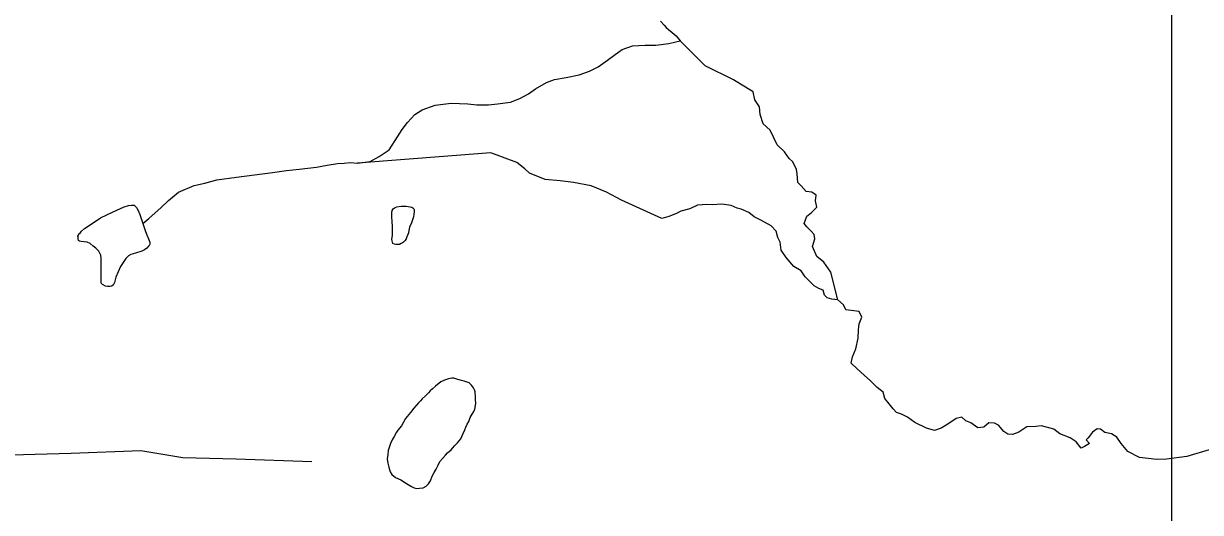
# Model space of a CAD drawing. Extents: x 2126262 to 2293712, y 749403 to 919119.
# Drawn here: x 2220992 to 2225675, y 766635 to 768583 of the extents above; entities that cross this region are included whole.
import ezdxf

# ---------------------------------------------------------------- set-up
doc = ezdxf.new("R2010")
doc.units = 0
for name, color, linetype in [('Exist Hydrographic Creek Single Shore', 7, 'Continuous'), ('Exist Hydrographic Misc Water Feature', 7, 'Continuous'), ('Exist Road Non-System Type 51', 7, 'Continuous'), ('Map Preparation Inset Cut Line', 7, 'Continuous')]:
    doc.layers.add(name, color=color, linetype=linetype)

msp = doc.modelspace()

# ---------------------------------------------------------------- linework, layer by layer
at = {"layer": 'Exist Hydrographic Creek Single Shore'}
for points in [[(2223526.1, 768592.6), (2223540.5, 768576.6), (2223548.7, 768566.9), (2223558.3, 768558.9), (2223572.5, 768547.1), (2223588.9, 768533.2), (2223604.7, 768513.4)], [(2222321.1, 768026.9), (2222371.1, 768033.5), (2222407.2, 768053.6), (2222447, 768080.1), (2222470.7, 768116.3), (2222498.4, 768160.4), (2222520.2, 768188.7), (2222549.3, 768220.8), (2222577.4, 768238.9), (2222629.5, 768257.4), (2222693.2, 768266), (2222759.5, 768262.5), (2222795.3, 768258.7), (2222841.3, 768259.1), (2222877.4, 768263.4), (2222928.8, 768269.8), (2222967, 768284.3), (2223000.6, 768302.4), (2223028.7, 768322.5), (2223072.6, 768347.1), (2223104.4, 768359.3), (2223150.5, 768367.8), (2223202.4, 768378.2), (2223243.8, 768392.6), (2223277.8, 768410.6), (2223315.4, 768437), (2223345.5, 768459.2), (2223373.4, 768479.3), (2223415, 768493.8), (2223465, 768496.4), (2223507.1, 768496.5), (2223559.2, 768502.8), (2223604.7, 768513.4)], [(2224232, 767481.7), (2224204.6, 767592.9), (2224176.5, 767632.2), (2224148.3, 767654.7), (2224131.5, 767694.1), (2224139.9, 767725.1), (2224137.1, 767741.9), (2224125.8, 767756), (2224109, 767772.9), (2224097.7, 767786.9), (2224109, 767815.1), (2224125.8, 767829.1), (2224148.3, 767851.6), (2224142.7, 767877), (2224145.5, 767899.5), (2224128.7, 767910.7), (2224106.2, 767913.5), (2224086.5, 767936), (2224072.4, 767950.1), (2224069.6, 767983.9), (2224066.8, 768000.7), (2224052.8, 768031.7), (2224038.7, 768045.7), (2224019, 768071.1), (2223990.9, 768099.2), (2223976.9, 768127.3), (2223962.8, 768158.3), (2223934.7, 768183.6), (2223923.4, 768220.1), (2223920.6, 768251.1), (2223901, 768279.2), (2223895.3, 768310.2), (2223844.7, 768341.1), (2223816.6, 768358), (2223704.2, 768414.2), (2223604.7, 768513.4)], [(2224232, 767481.7), (2224208.1, 767484.6), (2224189.8, 767490.2), (2224178.6, 767501.4), (2224172.9, 767521.1), (2224156.1, 767526.8), (2224137.8, 767538), (2224119.5, 767556.3), (2224101.3, 767573.2), (2224085.8, 767597.1), (2224056.3, 767615.4), (2224026.8, 767650.5), (2224006.4, 767680.1), (2224002.2, 767712.4), (2223993.7, 767730.7), (2223986.7, 767756), (2223967, 767777.1), (2223924.8, 767799.6), (2223899.5, 767812.3), (2223877.1, 767830.5), (2223847.5, 767843.2), (2223830.7, 767847.4), (2223806.8, 767857.3), (2223770.2, 767862.9), (2223732.3, 767860.1), (2223711.2, 767861.5), (2223673.2, 767858.7), (2223642.3, 767844.6), (2223607.2, 767834.8), (2223590.3, 767826.3), (2223559.4, 767813.7), (2223531.3, 767806.6), (2223371, 767879.8), (2223312, 767910.7), (2223250.2, 767936), (2223179.9, 767950.1), (2223126.5, 767955.7), (2223067.4, 767961.4), (2223005.6, 767986.7), (2222985.9, 768003.5), (2222955, 768028.9), (2222851, 768068.2), (2222321.1, 768026.9)], [(2221466.4, 767785.6), (2221490.2, 767805.9), (2221540, 767850.3), (2221569.3, 767878.3), (2221609.1, 767910.9), (2221671.2, 767937.2), (2221713.1, 767947.5), (2221760.9, 767959.7), (2221838.8, 767970.3), (2221910.5, 767980.5), (2221982.9, 767989.1), (2222038.3, 767997.4), (2222088.3, 768002), (2222158.2, 768010.1), (2222199.9, 768018.4), (2222241.3, 768024.7), (2222267.1, 768026.9), (2222293.4, 768028.6), (2222321.1, 768026.9)], [(2225227.8, 766933.2), (2225219.4, 766924.8), (2225233.5, 766910.7), (2225213.8, 766898.1), (2225199.7, 766891), (2225180, 766916.3), (2225156.1, 766933.2), (2225115.4, 766948.7), (2225090.8, 766967), (2225041.6, 766981), (2225019.1, 766978.2), (2224984, 766976.8), (2224951.6, 766955.7), (2224926.3, 766945.9), (2224908.1, 766947.3), (2224892.6, 766958.5), (2224871.5, 766982.5), (2224854.6, 766990.9), (2224832.2, 766992.3), (2224812.5, 766975.4), (2224788.6, 766972.6), (2224760.5, 766992.3), (2224740.8, 767000.7), (2224725.3, 767014.8), (2224702.1, 767009.2), (2224669.8, 766986.7), (2224643.1, 766971.2), (2224616.4, 766961.4), (2224584.1, 766971.2), (2224537.7, 766993.7), (2224509.6, 767014.8), (2224485.7, 767027.5), (2224464.6, 767033.1), (2224451.9, 767048.6), (2224436.5, 767068.2), (2224418.2, 767089.3), (2224412.6, 767114.7), (2224388.7, 767132.9), (2224362, 767159.7), (2224336.7, 767182.2), (2224308.6, 767207.5), (2224284.7, 767230), (2224290.3, 767255.3), (2224303, 767287.7), (2224312.8, 767329.8), (2224314.2, 767362.2), (2224316.3, 767386.1), (2224327.6, 767412.8), (2224316.3, 767435.3), (2224264.3, 767442.4), (2224254.5, 767462.1), (2224232, 767481.7)], [(2225709.3, 766885.4), (2225620, 766858.7), (2225539.9, 766847.4), (2225500.5, 766846), (2225431.6, 766854.5), (2225385.3, 766878.4), (2225358.6, 766910.7), (2225341.7, 766936), (2225320.6, 766948.7), (2225293.9, 766954.3), (2225277, 766967), (2225263, 766968.4), (2225244.7, 766955.7), (2225227.8, 766933.2)]]:
    msp.add_lwpolyline(points, dxfattribs=at)
at = {"layer": 'Exist Hydrographic Misc Water Feature'}
for points in [[(2221466.4, 767785.6), (2221476.9, 767754), (2221494.9, 767711.9), (2221494.7, 767705.8), (2221492.9, 767700), (2221488.7, 767695.8), (2221482.8, 767687.8), (2221473.4, 767681.9), (2221462.9, 767675.7), (2221436.9, 767667.5), (2221418.8, 767663.3), (2221409.4, 767657.5), (2221399.1, 767647.2), (2221377.6, 767615.2), (2221359.6, 767572.9), (2221354.2, 767551), (2221347.9, 767541), (2221342.1, 767537), (2221335.8, 767535.1), (2221326.1, 767535), (2221318.4, 767537), (2221306, 767542.9), (2221300.3, 767548.6), (2221300.3, 767558.8), (2221301.3, 767608.5), (2221301.3, 767634.4), (2221301.1, 767648.7), (2221299.5, 767660.7), (2221295.6, 767668.6), (2221291.1, 767676.6), (2221279, 767688.5), (2221269.1, 767696.5), (2221256.8, 767706.4), (2221244.7, 767712.4), (2221220.7, 767714), (2221214.6, 767716.1), (2221210.7, 767717.9), (2221208.9, 767723.9), (2221208.9, 767732), (2221208.6, 767736.1), (2221210.9, 767739.8), (2221213, 767746), (2221216.6, 767747.9), (2221222.6, 767756.3), (2221234.5, 767766.2), (2221256.8, 767780.3), (2221298.1, 767808.6), (2221348.1, 767833.1), (2221391.8, 767853.2), (2221409.8, 767857.4), (2221421.7, 767859.3), (2221427.6, 767859.6), (2221431.9, 767859.4), (2221435.8, 767855.5), (2221441.8, 767849.4), (2221448.1, 767837.4), (2221454.1, 767821.5), (2221466.4, 767785.6)], [(2222527.1, 767771), (2222525.5, 767758.7), (2222523.4, 767748.9), (2222521.6, 767742.7), (2222517.5, 767732.8), (2222514, 767724.8), (2222509.9, 767718.9), (2222503.8, 767712.5), (2222499.9, 767708.6), (2222493.9, 767706.7), (2222487.8, 767702.4), (2222479.6, 767702.4), (2222473.6, 767702.4), (2222468.1, 767704.5), (2222461.9, 767706.2), (2222460.1, 767712.2), (2222457.8, 767722.3), (2222459.7, 767740.3), (2222459.5, 767760.2), (2222459.5, 767772.4), (2222459.5, 767780.5), (2222459.1, 767788.2), (2222459.1, 767798.4), (2222456.8, 767808.5), (2222456.8, 767818.2), (2222456.8, 767828.3), (2222458.9, 767838.1), (2222463, 767844.4), (2222470.7, 767850.2), (2222476.9, 767852.4), (2222494.3, 767854.7), (2222504.6, 767854.8), (2222514.8, 767854.8), (2222530.6, 767852.9), (2222536.6, 767850.7), (2222541.1, 767848.9), (2222544.6, 767845.1), (2222546.8, 767841.1), (2222546.8, 767833), (2222544.8, 767823.2), (2222543.1, 767812.9), (2222539, 767800.9), (2222535.3, 767788.9), (2222527.1, 767771)], [(2222531.4, 767033.3), (2222511.8, 767009.1), (2222496, 766981.1), (2222481.8, 766962.9), (2222475.9, 766954.9), (2222466, 766938.6), (2222458, 766924.7), (2222452.3, 766910.6), (2222446.8, 766894.4), (2222442.7, 766882.4), (2222440.8, 766866.5), (2222438.6, 766848.6), (2222441, 766832.4), (2222445.1, 766816.3), (2222451.3, 766796.8), (2222457.2, 766786.5), (2222471.4, 766774.6), (2222493.5, 766764.8), (2222515.4, 766751.4), (2222535.7, 766739.4), (2222545.8, 766733.4), (2222556, 766731.5), (2222567.9, 766731.7), (2222581.9, 766733.6), (2222594, 766739.9), (2222603.6, 766749.8), (2222611.6, 766762), (2222617.2, 766779.8), (2222625.6, 766794), (2222633.4, 766808.2), (2222641.1, 766824), (2222648.5, 766838.4), (2222660.6, 766852.3), (2222670.7, 766864.2), (2222678.5, 766872.4), (2222692.8, 766884.4), (2222706.6, 766900.6), (2222718.2, 766912.6), (2222732, 766928.8), (2222740.2, 766947), (2222747.8, 766965), (2222752.1, 766974.9), (2222757.4, 766987), (2222763.4, 766997.1), (2222769.5, 767013.2), (2222777.3, 767027.1), (2222783.2, 767037.1), (2222786.9, 767047), (2222791, 767069.1), (2222790.8, 767085.4), (2222790.8, 767095.2), (2222788.6, 767115.4), (2222786.5, 767123.4), (2222782.8, 767131.3), (2222774, 767143.1), (2222764.4, 767151.1), (2222744.5, 767159), (2222728.5, 767162.6), (2222716, 767166.5), (2222704.3, 767170.7), (2222696.1, 767170.3), (2222682.4, 767168.3), (2222666.4, 767162.2), (2222652.6, 767156.2), (2222630.5, 767138), (2222618.6, 767127.7), (2222610.4, 767119.9), (2222602.8, 767111.8), (2222590.9, 767099.4), (2222578.6, 767087.4), (2222571, 767079.6), (2222562.8, 767071.5), (2222545, 767051.1), (2222531.4, 767033.3)]]:
    msp.add_lwpolyline(points, dxfattribs=at)
at = {"layer": 'Exist Road Non-System Type 51'}
msp.add_lwpolyline([(2220581.5, 766854.6), (2220846.7, 766862.9), (2221181.7, 766871.3), (2221458.1, 766882.5), (2221625.6, 766854.6), (2221837.7, 766849), (2222138.5, 766838.5)], dxfattribs=at)
at = {"layer": 'Map Preparation Inset Cut Line'}
msp.add_lwpolyline([(2225559.9, 781102.8), (2225559.9, 762528.3), (2216266.9, 762528.3), (2206391.5, 779996.5), (2206391.5, 781102.8)], close=True, dxfattribs=at)

doc.saveas('drawing.dxf')
